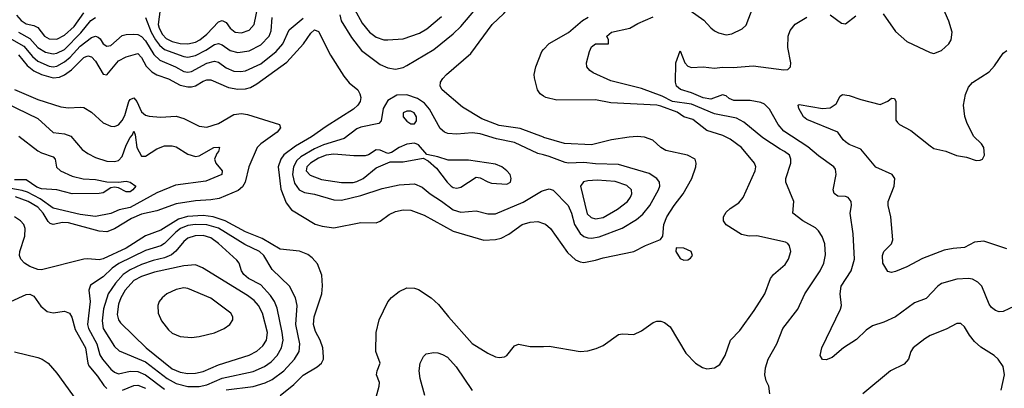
# Model space of a CAD drawing. Header units: inches. Extents: x 884549 to 1028252, y 526810 to 653624.
# Tile 725 of 1056: x 987276 to 992396, y 601639 to 603555. Entities that reach past the tile are written whole.
import ezdxf

# ---------------------------------------------------------------- set-up
doc = ezdxf.new("R2010")
doc.units = ezdxf.units.IN
doc.header["$MEASUREMENT"] = 0
doc.layers.add('A9680', color=7, linetype='Continuous')
doc.layers.add('A9690', color=7, linetype='Continuous')

msp = doc.modelspace()

# ---------------------------------------------------------------- linework, layer by layer
at = {"layer": 'A9680', "color": 5}
for points, elevation in [([(990000, 602943.6), (989879.1, 602990), (989770, 603005.6), (989679.9, 603039.9), (989579.6, 603099.6), (989473.5, 603190), (989463.1, 603210), (989464.4, 603230), (989476, 603250), (989495.6, 603270), (989621.7, 603378.3), (989733.6, 603530), (989793.2, 603586.8), (989839.9, 603640.1), (989861.6, 603658.4), (989915, 603690), (989927.2, 603710), (989931.3, 603728.7), (989927.1, 603792.9), (989932.5, 603810), (989941.4, 603818.6), (989970, 603832.9), (990000, 603832.4)], 2320), ([(988006.1, 603610), (987997.1, 603530), (988002, 603510), (988018.4, 603478.4), (988037.7, 603457.7), (988070, 603440.7), (988110, 603431), (988150, 603428.7), (988190, 603438.4), (988213.5, 603450), (988250, 603479.2), (988310, 603543.4), (988330, 603550.7), (988350, 603539.4), (988371.5, 603510), (988396.5, 603490), (988430, 603485.8), (988470, 603500.8), (988496, 603530), (988516.2, 603630)], 2380), ([(988940.3, 603580.3), (988948.3, 603548.3), (989001.8, 603461.8), (989053.9, 603393.9), (989150, 603321.5), (989190, 603304.7), (989230, 603298.2), (989270, 603307.2), (989290, 603317.2), (989430, 603399.4), (989530, 603481), (989570, 603518.9), (989667.1, 603632.9)], 2340), ([(987259.1, 603579.1), (987284.2, 603550), (987310, 603533.5), (987350, 603524.6), (987370, 603513.4), (987405.5, 603470), (987430, 603456.1), (987470, 603452.9), (987510, 603474), (987560.4, 603519.6), (987609.6, 603590.4)], 2380), ([(987271, 603490), (987330, 603456.7), (987370, 603409.7), (987410, 603385.2), (987450, 603377.8), (987470, 603380.1), (987510, 603400.1), (987594, 603486), (987646.6, 603550), (987670, 603565.5)], 2360), ([(987930, 603565.5), (987960.7, 603490), (987982.3, 603450), (988003, 603423), (988030, 603400.7), (988130, 603364.1), (988150, 603360.9), (988190, 603369.1), (988244, 603396), (988290, 603426.2), (988310, 603431.2), (988330, 603423.3), (988370, 603394.2), (988410, 603384.2), (988470, 603393), (988530, 603423.4), (988573.6, 603470), (988583.2, 603496.8), (988590, 603566.4)], 2360), ([(989018, 603610), (989057.3, 603537.3), (989094.6, 603490), (989130, 603463.6), (989169.1, 603450.9), (989190, 603449.5), (989270, 603455.8), (989354.9, 603485.1), (989393.1, 603506.9), (989470, 603571.9)], 2360), ([(987233.9, 603453.9), (987297.4, 603417.3), (987343.4, 603363.4), (987370, 603339.6), (987430, 603313.4), (987450, 603310.1), (987470, 603313.2), (987510, 603335.1), (987539.5, 603360.5), (987590, 603417), (987650, 603461.9), (987670, 603468.9), (987684.1, 603464.1), (987694.8, 603454.8), (987710, 603429.3), (987730, 603417), (987750, 603421.3), (987810, 603471.8), (987830, 603478.1), (987870, 603479), (987890, 603477.9), (987910, 603466.6), (987930, 603444.2), (987973.9, 603373.9), (988004.6, 603344.6), (988087, 603310), (988130, 603286.2), (988150, 603282.4), (988170, 603286.3), (988250, 603328.9), (988290, 603340.1), (988310, 603333.9), (988350, 603305.4), (988390, 603288), (988425, 603285), (988450, 603289.1), (988530, 603325.9), (988610.8, 603389.2), (988644.2, 603430), (988678.3, 603501.7), (988750, 603562.4)], 2340), ([(987270, 603372.1), (987316.1, 603316.1), (987350, 603289.7), (987390.4, 603269.6), (987450, 603253.4), (987483.3, 603256.7), (987510, 603268.2), (987545.2, 603294.8), (987610, 603357.5), (987630, 603367.5), (987650, 603361.6), (987670, 603339.5), (987710, 603271.6), (987730, 603268.1), (987790, 603340.7), (987830, 603362.2), (987890, 603378.6), (987910, 603357.5), (987933.3, 603313.3), (987963.2, 603283.2), (987990, 603267.5), (988050, 603248.3), (988110, 603214.3), (988150, 603205.1), (988170, 603205.7), (988190, 603210.9), (988230, 603234.5), (988250, 603241.6), (988270, 603242.2), (988361.7, 603201.7), (988410, 603194.6), (988450, 603195.7), (988476.8, 603203.2), (988510, 603221), (988665.4, 603334.6), (988751.7, 603430), (988790, 603484.9), (988810, 603502.6), (988830, 603492.7), (988892.8, 603370), (988961.3, 603261.3), (988990, 603227.1), (989034.2, 603190), (989045.6, 603170), (989050.2, 603150), (989046.7, 603130), (989034.7, 603110), (989012.1, 603090), (988870, 603000.4), (988794.1, 602945.9), (988710, 602898.1), (988650, 602851.8), (988633.8, 602830), (988620.4, 602790), (988634.6, 602674.6), (988662.7, 602602.7), (988690, 602566.4), (988812.9, 602492.9), (988850, 602481.2), (988910, 602473.6), (989050, 602500.2), (989130, 602499.1), (989150, 602506.9), (989198.3, 602541.7), (989230, 602557.8), (989270, 602567.3), (989310, 602565.6), (989379.1, 602539.1), (989530, 602455.3), (989690, 602409.4), (989750, 602412.1), (989779.9, 602420.1), (989819.8, 602440.2), (989890, 602490.2), (989930, 602502.3), (989970, 602505.2), (990000, 602494.9)], 2320), ([(990000, 603157.8), (989982, 603170), (989969.7, 603190), (989952.7, 603252.7), (989951.2, 603270), (989959.7, 603310), (989990.8, 603389.2), (990000, 603399.2)], 2280), ([(987250, 603192.1), (987370, 603140.7), (987490, 603102.5), (987530, 603097), (987590, 603100.9), (987610, 603097.6), (987650, 603074.8), (987710, 603019.6), (987750, 603002), (987770, 603000.2), (987790, 603008), (987810, 603031), (987822.4, 603057.6), (987843.6, 603130), (987850, 603140.8), (987870, 603148.2), (987886, 603130), (987910, 603076.2), (987930, 603059.2), (987950, 603053), (988008.1, 603048.1), (988090, 603054.1), (988130, 603041.7), (988210, 603002.3), (988250, 602997), (988310, 603015.8), (988390, 603061.3), (988430, 603067), (988461.8, 603061.8), (988628.2, 603010), (988633.4, 602993.4), (988615.7, 602970), (988530.9, 602910), (988511.5, 602890), (988467.3, 602790), (988449.3, 602710), (988434.1, 602685.9), (988412.6, 602667.4), (988313.6, 602626.4), (988270, 602617.9), (988190, 602613.5), (988090, 602598.5), (987990, 602561.2), (987910, 602544.6), (987857.6, 602522.4), (987770, 602467.6), (987730, 602452.1), (987690, 602456.5), (987530, 602499.8), (987499.2, 602500.8), (987450, 602490.8), (987435.6, 602495.6), (987425.2, 602505.2), (987399.2, 602550), (987370, 602579.9), (987320.4, 602610), (987254, 602634)], 2280), ([(990000, 602852.1), (989970, 602860.2), (989850, 602916.6), (989755.4, 602935.4), (989670, 602961.9), (989630, 602967.2), (989550, 602959.1), (989502.8, 602962.8), (989485.3, 602970), (989463.2, 602990), (989407.4, 603090), (989381.3, 603121.3), (989344.9, 603144.9), (989290, 603163.5), (989238.2, 603161.8), (989190, 603134.9), (989166, 603094), (989156.3, 603030), (989144.6, 603015.4), (989050, 602996.4), (989030, 602986.9), (988963, 602937), (988855.7, 602904.3), (988810, 602883.2), (988738, 602842), (988717.5, 602822.5), (988700.2, 602790), (988695.4, 602750), (988705.3, 602705.3), (988730, 602670.8), (988757.1, 602657.2), (988810, 602647.8), (988910, 602619.2), (988950, 602616.4), (989050, 602640.5), (989161.8, 602678.2), (989250, 602696.2), (989330, 602701.7), (989370, 602685.3), (989410.4, 602650.4), (989470, 602612.3), (989530, 602565.9), (989570, 602554.7), (989650, 602562), (989710, 602545.4), (989750, 602545.5), (989893.7, 602606.3), (989990, 602664.2), (990000, 602667)], 2340), ([(987203.3, 603123.3), (987370, 603041.1), (987450, 602968.5), (987510, 602961.2), (987542.6, 602950), (987600.6, 602880.6), (987630, 602858.8), (987670, 602838.9), (987730, 602818.9), (987770, 602817.4), (987790, 602823.5), (987810, 602843.9), (987830, 602903.2), (987850, 602943), (987863.6, 602956.4), (987870, 602975.8), (987877.2, 602957.2), (987886.1, 602890), (987910, 602845.4), (987930, 602845.6), (987990, 602884.2), (988030, 602898.5), (988070, 602899.8), (988090, 602894.5), (988150, 602855.2), (988190, 602843.7), (988210, 602847.5), (988286.6, 602890), (988312.1, 602892.1), (988315.5, 602890), (988310.3, 602870.3), (988300.8, 602859.2), (988288.9, 602830), (988296.3, 602810), (988329.3, 602770), (988327.8, 602750), (988245, 602715), (988085.9, 602694.1), (987990, 602654.4), (987850, 602578.8), (987794.2, 602565.8), (987750, 602548.1), (987670, 602532), (987590, 602542.1), (987450, 602575.4), (987383.7, 602623.7), (987317.7, 602657.7), (987290, 602667.1), (987130, 602694.4)], 2260), ([(987272.1, 602950), (987370, 602873.8), (987390, 602862.4), (987450, 602842.5), (987460.1, 602830), (987468.3, 602788.3), (987488.9, 602770), (987550, 602742.2), (987607.2, 602727.2), (987670, 602724.6), (987730, 602712.3), (987790, 602710.1), (987830, 602715.8), (987850, 602711), (987879.5, 602690), (987864.9, 602670), (987850, 602661), (987830, 602660.2), (987790, 602680.6), (987770, 602685.3), (987750, 602681.3), (987710, 602655.7), (987690, 602651.2), (987550, 602649.9), (987470, 602669.9), (987390, 602675.2), (987365.2, 602685.2), (987310, 602722), (987250, 602723.1)], 2240), ([(988630, 601602.2), (988701.9, 601658.1), (988750, 601708.1), (988823.9, 601750), (988845.5, 601770), (988855.6, 601790), (988856.9, 601803.1), (988852.6, 601850), (988838.5, 601890), (988813.8, 601933.8), (988803.9, 601970), (988807.3, 602010), (988847, 602130), (988851.3, 602171.3), (988847.8, 602227.8), (988825.2, 602285.2), (988797.3, 602317.3), (988774.8, 602334.8), (988731.4, 602351.4), (988630, 602362.6), (988537.3, 602417.3), (988450, 602452.4), (988344.2, 602510), (988283.1, 602530), (988230, 602537.4), (988148.7, 602531.4), (988101.4, 602518.6), (988010, 602461), (987930, 602432.4), (987830, 602368.2), (987710, 602311.8), (987690, 602306.3), (987630, 602312.5), (987610, 602310.4), (987390, 602254.4), (987370, 602255.9), (987330, 602271.6), (987301, 602290), (987282.2, 602310), (987276.1, 602330), (987277.4, 602350), (987303.5, 602430), (987305.7, 602470), (987298, 602490), (987279.9, 602510), (987250, 602530.3)], 2320), ([(988350, 601630.7), (988490.8, 601649.2), (988552.7, 601667.3), (988590, 601684.2), (988650.2, 601729.8), (988705.8, 601790), (988728.8, 601830), (988732.8, 601870), (988711.6, 601970), (988719.9, 602070), (988709.9, 602109.9), (988679.8, 602170), (988590, 602257.4), (988546.3, 602330), (988522.6, 602350), (988446.3, 602386.3), (988310, 602472.1), (988250, 602488.9), (988190, 602491.1), (988150, 602485.8), (988113.1, 602470), (988087.6, 602450), (988030, 602391.2), (988010, 602380.1), (987930, 602355.6), (987792.4, 602287.6), (987757.1, 602262.9), (987710, 602219.3), (987645.4, 602174.6), (987636, 602150), (987642.1, 602090), (987628.6, 601970), (987634.2, 601950), (987677.7, 601870), (987693.8, 601813.8), (987706.3, 601790), (987750, 601738.9), (987770, 601722.2), (987790, 601714.8), (987850, 601727.9), (987890, 601725.9), (987930, 601709.4), (988030, 601634.7)], 2340), ([(989130, 601593.4), (989145.8, 601650), (989147.6, 601670), (989132, 601710), (989134.4, 601730), (989150.7, 601770), (989128, 601830), (989129.5, 601930), (989145.6, 601994.4), (989190, 602088.8), (989209.1, 602110.9), (989250, 602142.6), (989290, 602161.1), (989330, 602160.3), (989350, 602152.9), (989415.8, 602110), (989454.2, 602074.2), (989505.3, 602010), (989630, 601872.6), (989710, 601821.5), (989750, 601802.8), (989770, 601798.6), (989796.9, 601803.1), (989810, 601810.5), (989850, 601859.1), (989870, 601868), (989930, 601856.4), (990000, 601857)], 2280), ([(987229.6, 602090.4), (987310, 602126.5), (987330, 602128), (987350, 602118.4), (987386.5, 602066.5), (987418.5, 602038.5), (987450, 602030.6), (987510, 602039.5), (987535.4, 602030), (987548.3, 602008.3), (987564, 601944), (987618.9, 601850), (987630.4, 601770.4), (987636.2, 601756.2), (987681.8, 601701.8), (987713.9, 601653.9), (987730, 601638.9)], 2320), ([(987250, 601828.4), (987370, 601798.5), (987393.7, 601790), (987424.6, 601770), (987470, 601718.3), (987573.4, 601573.4)], 2280), ([(989382.2, 601602.2), (989359.5, 601690), (989353.9, 601730), (989359.2, 601770), (989375.8, 601804.2), (989390, 601817.6), (989430, 601825.7), (989450, 601822.7), (989475.6, 601815.6), (989500.5, 601800.5), (989545.5, 601750), (989630, 601627.9)], 2260), ([(987811.1, 601628.9), (987870, 601654.4), (987890, 601655), (987930, 601639.1)], 2320)]:
    msp.add_lwpolyline(points, dxfattribs=dict(at, elevation=elevation))
for points, elevation in [([(989290, 603080.2), (989269.6, 603070.4), (989271.2, 603050), (989290, 603026.8), (989310, 603013), (989330, 603014.3), (989339.8, 603030), (989340.2, 603050), (989327.4, 603070), (989310, 603079)], 2360), ([(989330, 602913.6), (989290, 602907.6), (989248.9, 602890), (989210, 602864.7), (989190, 602859.7), (989150, 602876.9), (989130, 602878.9), (989090, 602852), (989073.1, 602846.9), (989013.5, 602846.5), (988910, 602855.4), (988870, 602851.1), (988830, 602835.9), (988788.1, 602810), (988770.1, 602790), (988765.6, 602770), (988786, 602746), (988845.1, 602725.1), (988950, 602708.9), (989010, 602708.6), (989030, 602713.5), (989061.7, 602730), (989130, 602785.4), (989203.3, 602816.7), (989270, 602816.3), (989375.2, 602835.2), (989400.7, 602820.7), (989443.2, 602783.2), (989498.6, 602710), (989519.2, 602690), (989530, 602682.6), (989550, 602678.7), (989570, 602684), (989650, 602736.5), (989670, 602733.7), (989710, 602711.4), (989730, 602705.4), (989810, 602700.7), (989828.7, 602710), (989832, 602730), (989826.6, 602750), (989809.6, 602770), (989782.9, 602790), (989750, 602803.5), (989610, 602825.6), (989504, 602824), (989450, 602842.6), (989394.2, 602854.2), (989350, 602904.4)], 2360), ([(988230, 602433.4), (988188.3, 602431.7), (988150, 602419), (988130, 602402.5), (988088.9, 602351.1), (988066.6, 602333.4), (988030, 602317.8), (987970, 602303.2), (987910, 602281.9), (987850, 602254.6), (987814.4, 602230), (987774.6, 602185.4), (987737.1, 602130), (987712.8, 602052.8), (987704.4, 601990), (987711, 601950), (987770, 601855.9), (987794.2, 601834.2), (987930, 601776.6), (988043.6, 601690), (988090, 601663.8), (988150, 601648.8), (988210, 601649.1), (988250, 601657.7), (988330, 601692.3), (988490, 601727.2), (988550, 601753), (988583.6, 601776.4), (988615.3, 601810), (988636.9, 601850), (988646, 601890), (988641.9, 601930), (988615.3, 602055.3), (988601.8, 602090), (988581.4, 602121.4), (988530, 602177.6), (988466.6, 602210), (988441.6, 602230), (988429.8, 602250), (988417.7, 602290), (988405.8, 602305.8), (988310, 602391.7), (988270, 602421.7)], 2360), ([(988190, 602280.2), (988130, 602275), (987977.4, 602242.6), (987910, 602220.8), (987870, 602199.3), (987824.2, 602150), (987802.2, 602110), (987790, 602076), (987783.3, 602023.3), (987790, 601995.6), (987800, 601980), (987934.6, 601850), (988070, 601740.6), (988110, 601722.7), (988150, 601716.5), (988190, 601717.7), (988230, 601727.3), (988310, 601761.8), (988470, 601811.7), (988510, 601832.5), (988540.2, 601859.8), (988559.9, 601890), (988565.8, 601930), (988538.8, 602030), (988517.7, 602070), (988494.8, 602094.8), (988460.7, 602120.7), (988226.1, 602266.1)], 2380), ([(988130, 602161.2), (988090, 602153), (988042.3, 602130), (988017, 602110), (988002.4, 602090), (987995.1, 602070), (987996.6, 602030), (988014.4, 601990), (988050, 601943.9), (988070, 601926), (988110, 601908.4), (988170, 601903.8), (988210, 601907.9), (988290, 601927.5), (988339.3, 601950), (988369.8, 601970), (988384.5, 601995.5), (988385.2, 602010), (988373.7, 602030), (988270, 602107.8), (988150, 602157)], 2420)]:
    msp.add_lwpolyline(points, close=True, dxfattribs=dict(at, elevation=elevation))
at = {"layer": 'A9690', "color": 5}
for points, elevation in [([(990763.4, 603603.4), (990832.9, 603552.9), (990870, 603512), (990890, 603497.5), (990910, 603486.2), (990950, 603475.5), (990979.2, 603480.8), (991032.5, 603507.5), (991053.8, 603526.2), (991090, 603620.9)], 2260), ([(991765.4, 603585.4), (991830, 603492.7), (991890, 603441.6), (992010, 603383.8), (992030, 603379.5), (992070, 603395.3), (992107.8, 603430), (992120.5, 603450), (992125.6, 603490), (992107, 603547), (992062, 603650)], 2240), ([(990000, 603399.2), (990028.9, 603431.1), (990130, 603488.6), (990202.4, 603550), (990231.5, 603568.5)], 2280), ([(991177.6, 601610), (991170.9, 601650), (991158.2, 601678.2), (991150.9, 601710), (991155.2, 601744.8), (991169.1, 601790.9), (991212.9, 601870), (991244, 601950), (991323, 602050), (991359.7, 602130), (991439, 602250), (991458, 602290), (991467.2, 602332.8), (991463.7, 602390), (991448.7, 602428.7), (991430, 602457.3), (991413.8, 602473.8), (991348.3, 602510), (991296, 602550), (991302, 602610), (991259.7, 602710), (991260.4, 602730), (991286.8, 602810), (991286.5, 602830), (991278.8, 602850), (991254, 602870), (991230, 602881.2), (991141.1, 602941.1), (991042.1, 603022.1), (991003.3, 603043.3), (990890, 603065.3), (990770, 603116), (990670, 603130), (990616.8, 603156.8), (990510, 603197.4), (990350, 603237.3), (990258.5, 603278.5), (990240.4, 603290), (990225.8, 603310), (990222.9, 603330), (990238.5, 603390), (990250, 603413.2), (990270, 603429.2), (990338, 603430), (990338.7, 603450), (990329.7, 603470), (990354, 603490), (990449.8, 603510), (990490, 603535), (990570, 603569.4)], 2260), ([(992450, 602065.7), (992390, 602039.1), (992370, 602037.3), (992350, 602043.5), (992330, 602058.3), (992316.9, 602076.9), (992279.4, 602170), (992259, 602190), (992230, 602205.8), (992210, 602210.4), (992150, 602207), (992070, 602183.4), (992050, 602169.8), (991990, 602105.5), (991930, 602083.7), (991830, 602011.2), (991770, 601983.5), (991710, 601964), (991678.3, 601941.7), (991627.8, 601892.2), (991559.3, 601850), (991500.9, 601799.1), (991470, 601786.6), (991450, 601789.4), (991439.5, 601810), (991446.6, 601850), (991544.6, 602050), (991548.9, 602070), (991541.8, 602130), (991548.3, 602170), (991599.2, 602250), (991616.7, 602310), (991610, 602442), (991594.2, 602550), (991602.2, 602590), (991600.4, 602610), (991584.5, 602630), (991570, 602636.4), (991530, 602636.9), (991510.9, 602650.9), (991506, 602670), (991521.8, 602750), (991518, 602778), (991509.7, 602790), (991430, 602847), (991374.2, 602894.2), (991250, 602975.9), (991220.7, 603010), (991175, 603090), (991150, 603115.5), (991130, 603124.8), (991075.1, 603135.1), (990990, 603135.5), (990965.6, 603145.6), (990950, 603159.5), (990930, 603165), (990870, 603142.6), (990830, 603148), (990770, 603174), (990712.5, 603192.5), (990691.7, 603210), (990686.8, 603230), (990688.7, 603331.3), (990710, 603392.2), (990735.3, 603330), (990750, 603314), (990770, 603306.5), (990829.6, 603310.3), (990890, 603302.6), (990930, 603308.2), (990986.5, 603306.5), (991090, 603315), (991250, 603294.2), (991270, 603296.5), (991284.7, 603310), (991286.6, 603330), (991270.8, 603410), (991272.2, 603470), (991282.2, 603497.8), (991308.8, 603531.2), (991370, 603568.7)], 2240), ([(991490, 603580.4), (991550, 603536.3), (991570, 603534), (991624.6, 603575.4)], 2240), ([(992410, 602364.5), (992290, 602403.4), (992241.9, 602398.1), (992190, 602371.2), (992130, 602366), (992083.5, 602356.5), (991970, 602314.5), (991890, 602269.8), (991830, 602246.6), (991810, 602241.3), (991790, 602245.6), (991764.7, 602290), (991762, 602330), (991769.8, 602350.2), (991809.6, 602390), (991816.3, 602410), (991806.2, 602530), (991792.2, 602590), (991792.2, 602610), (991823.1, 602690), (991827.6, 602730), (991813.6, 602750), (991728.3, 602788.3), (991650, 602882), (991590, 602906.8), (991570, 602920.4), (991558.3, 602930), (991530.5, 602970.5), (991370, 603035.7), (991352.8, 603050), (991326.9, 603093.1), (991324.5, 603110), (991330, 603114.4), (991450, 603092.6), (991490, 603096), (991521.8, 603118.2), (991543.5, 603156.5), (991554.8, 603165.2), (991590, 603161.3), (991650, 603139.5), (991750, 603113.7), (991790, 603131.5), (991810, 603146.3), (991824.7, 603144.7), (991832.7, 603130), (991832.3, 603032.3), (991840.2, 603020.2), (991850.4, 603010), (991910, 602979.4), (992010, 602898.4), (992030, 602885.1), (992091.8, 602871.8), (992148.3, 602848.3), (992200, 602840), (992250, 602823.9), (992270, 602824.6), (992282.7, 602830), (992292.3, 602850), (992289.5, 602890), (992277, 602910), (992236.2, 602950), (992200.7, 603020.7), (992191, 603051), (992183.8, 603110), (992194.1, 603165.9), (992210, 603204), (992230, 603228), (992316.9, 603283.1), (992345.3, 603314.7), (992390, 603380.4), (992410, 603395.3)], 2220), ([(990000, 601857), (990030, 601857.3), (990190, 601830.2), (990230, 601833.8), (990274.3, 601845.7), (990310, 601861.5), (990390, 601918.9), (990410, 601922.3), (990470, 601918), (990510, 601937.7), (990570, 601980.8), (990590, 601987.9), (990610, 601987.7), (990630, 601980.9), (990657.9, 601957.9), (990741, 601821), (990790.1, 601770.1), (990827.5, 601747.5), (990850, 601741.1), (990890, 601745.2), (990916.4, 601763.5), (990944.6, 601810), (990972, 601890), (991020.6, 601939.4), (991096.3, 602043.7), (991151.2, 602130), (991181.2, 602210), (991195.3, 602230), (991257.2, 602282.8), (991273.4, 602310), (991285.3, 602350), (991279.3, 602379.3), (991271.1, 602391.1), (991258.7, 602398.7), (991110, 602431.4), (991070, 602429.9), (991030, 602438.1), (990950, 602489.2), (990936.3, 602510), (990936.7, 602530), (990950, 602554.5), (990970, 602573.4), (991016.6, 602603.4), (991037.5, 602630), (991100.3, 602770), (991104.2, 602790), (991098, 602810), (991029.9, 602889.9), (990970, 602934.5), (990932.8, 602952.8), (990850, 602979.7), (990776.5, 603036.5), (990730, 603049.9), (990694.3, 603074.3), (990610, 603106.2), (990588.8, 603111.2), (990350, 603122.3), (990270, 603138.8), (990070, 603136.9), (990011.5, 603150), (990000, 603157.8)], 2280), ([(990000, 602494.9), (990010, 602491.4), (990035.6, 602470), (990125.2, 602345.2), (990167.1, 602307.1), (990190, 602296), (990210, 602292.4), (990270, 602304.6), (990310, 602317), (990469.2, 602350.8), (990530, 602381.6), (990608.2, 602411.8), (990620.7, 602430), (990625.5, 602490), (990640.6, 602530), (990679.6, 602590), (990726.5, 602650), (990770.6, 602730), (990791.3, 602790), (990794.7, 602810), (990788, 602830), (990748, 602850), (990635.6, 602875.6), (990610.6, 602890.6), (990569, 602929), (990524.8, 602944.8), (990487.9, 602947.9), (990444.7, 602944.7), (990353, 602930), (990250, 602904), (990110, 602910.8), (990002.6, 602942.6), (990000, 602943.6)], 2320), ([(990000, 602667), (990030, 602675.3), (990050, 602668.4), (990128.7, 602590), (990146.2, 602550), (990161.5, 602490), (990190, 602444.2), (990210, 602428.4), (990230, 602421.2), (990250, 602419.1), (990290, 602425.6), (990409.1, 602470.9), (990483.4, 602516.6), (990516.6, 602543.4), (990552.7, 602590), (990598, 602670), (990604.9, 602690), (990603.7, 602710), (990589.1, 602730), (990550, 602755.1), (990390, 602802.4), (990270, 602805.9), (990210, 602812.3), (990130, 602809.4), (990113.3, 602813.3), (990030, 602844.1), (990000, 602852.1)], 2340), ([(992379.8, 601630), (992396.4, 601710), (992390, 601752.7), (992363.6, 601790), (992342.9, 601810), (992273.5, 601853.5), (992242, 601882), (992214.8, 601914.8), (992190, 601958), (992170, 601975.1), (992150, 601976.2), (992093.9, 601946.1), (992010, 601913.1), (991983.2, 601896.8), (991923, 601850), (991910.3, 601829.7), (991897.4, 601790), (991875.4, 601764.6), (991804.4, 601730), (991660.4, 601610)], 2260)]:
    msp.add_lwpolyline(points, dxfattribs=dict(at, elevation=elevation))
for points, elevation in [([(990278.9, 602721.1), (990230, 602718.1), (990208.2, 602711.8), (990192.9, 602690), (990226.3, 602546.3), (990247.1, 602527.1), (990270, 602520.1), (990310, 602527.5), (990384.8, 602570), (990436.8, 602610), (990453.1, 602633.1), (990459.1, 602650), (990458, 602670), (990433.8, 602693.8), (990373.3, 602713.3)], 2360), ([(990690.7, 602369.3), (990688.7, 602350), (990710, 602314.4), (990730, 602305.8), (990750, 602306.7), (990764.4, 602315.6), (990774.3, 602330), (990767.3, 602350), (990730, 602368)], 2320)]:
    msp.add_lwpolyline(points, close=True, dxfattribs=dict(at, elevation=elevation))

doc.saveas('drawing.dxf')
